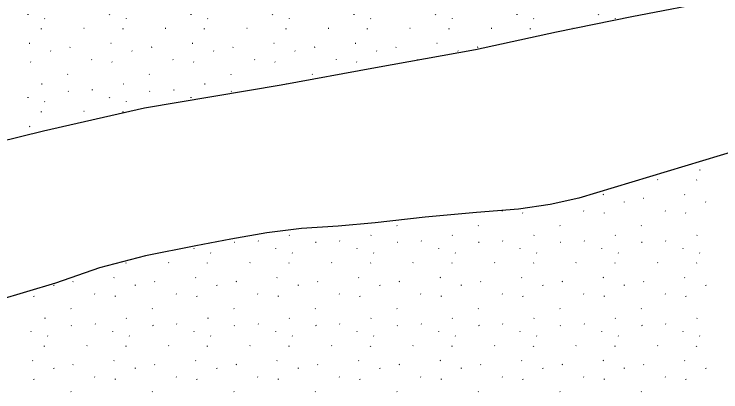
# Model space of a CAD drawing. Extents: x 419396 to 421519, y 4453567 to 4456767.
# Drawn here: x 420407.5 to 420479.8, y 4454871.2 to 4454909.8 of the extents above; entities that cross this region are included whole.
import ezdxf

# ---------------------------------------------------------------- set-up
doc = ezdxf.new("R2010")
doc.units = 0
doc.layers.add('ADAKENARI1000', color=7, linetype='Continuous')
doc.layers.add('Level 41', color=7, linetype='Continuous')

msp = doc.modelspace()

# ---------------------------------------------------------------- linework, layer by layer
at = {"layer": 'ADAKENARI1000'}
for p, q in [((420479.579, 4454911.306), (420470.679, 4454909.576)), ((420470.679, 4454909.576), (420462.982, 4454907.986)), ((420462.982, 4454907.986), (420454.677, 4454906.21)), ((420454.677, 4454906.21), (420444.483, 4454904.372)), ((420444.483, 4454904.372), (420434.819, 4454902.573)), ((420434.819, 4454902.573), (420420.853, 4454900.242)), ((420420.853, 4454900.242), (420410.535, 4454897.866)), ((420410.535, 4454897.866), (420396.898, 4454894.551)), ((420482.339, 4454896.198), (420465.259, 4454891.017)), ((420465.259, 4454891.017), (420462.336, 4454890.394)), ((420462.336, 4454890.394), (420459.08, 4454889.911)), ((420454.781, 4454889.565), (420449.562, 4454889.09)), ((420459.08, 4454889.911), (420454.781, 4454889.565)), ((420449.562, 4454889.09), (420444.447, 4454888.528)), ((420440.666, 4454888.181), (420436.917, 4454887.915)), ((420444.447, 4454888.528), (420440.666, 4454888.181)), ((420433.349, 4454887.476), (420429.69, 4454886.851)), ((420436.917, 4454887.915), (420433.349, 4454887.476)), ((420429.69, 4454886.851), (420426.109, 4454886.153)), ((420426.109, 4454886.153), (420420.944, 4454885.144)), ((420420.944, 4454885.144), (420416.245, 4454883.919)), ((420416.245, 4454883.919), (420411.773, 4454882.341)), ((420411.773, 4454882.341), (420397.414, 4454878.107))]:
    msp.add_line(p, q, dxfattribs=at)
at = {"layer": 'Level 41'}
for p, q in [((420408.958, 4454909.787), (420408.965, 4454909.838)), ((420417.29, 4454909.787), (420417.298, 4454909.838)), ((420425.622, 4454909.787), (420425.63, 4454909.838)), ((420433.955, 4454909.787), (420433.962, 4454909.838)), ((420442.287, 4454909.787), (420442.294, 4454909.838)), ((420450.619, 4454909.787), (420450.626, 4454909.838)), ((420458.951, 4454909.787), (420458.959, 4454909.838)), ((420467.283, 4454909.787), (420467.291, 4454909.838)), ((420410.631, 4454909.401), (420410.659, 4454909.357)), ((420418.964, 4454909.401), (420418.992, 4454909.357)), ((420427.296, 4454909.401), (420427.324, 4454909.357)), ((420435.628, 4454909.401), (420435.656, 4454909.357)), ((420443.96, 4454909.401), (420443.988, 4454909.357)), ((420452.292, 4454909.401), (420452.32, 4454909.357)), ((420460.625, 4454909.401), (420460.653, 4454909.357)), ((420468.957, 4454909.401), (420468.985, 4454909.357)), ((420410.325, 4454908.313), (420410.332, 4454908.364)), ((420414.692, 4454908.387), (420414.645, 4454908.364)), ((420418.657, 4454908.313), (420418.664, 4454908.364)), ((420423.024, 4454908.387), (420422.977, 4454908.364)), ((420426.989, 4454908.313), (420426.997, 4454908.364)), ((420431.356, 4454908.387), (420431.309, 4454908.364)), ((420435.321, 4454908.313), (420435.329, 4454908.364)), ((420439.688, 4454908.387), (420439.641, 4454908.364)), ((420443.653, 4454908.313), (420443.661, 4454908.364)), ((420448.02, 4454908.387), (420447.974, 4454908.364)), ((420451.986, 4454908.313), (420451.993, 4454908.364)), ((420456.353, 4454908.387), (420456.306, 4454908.364)), ((420460.318, 4454908.313), (420460.325, 4454908.364)), ((420464.685, 4454908.387), (420464.638, 4454908.364)), ((420409.123, 4454906.853), (420409.076, 4454906.83)), ((420413.264, 4454906.458), (420413.217, 4454906.435)), ((420417.455, 4454906.853), (420417.408, 4454906.83)), ((420421.596, 4454906.458), (420421.55, 4454906.435)), ((420425.787, 4454906.853), (420425.741, 4454906.83)), ((420429.929, 4454906.458), (420429.882, 4454906.435)), ((420434.12, 4454906.853), (420434.073, 4454906.83)), ((420438.261, 4454906.458), (420438.214, 4454906.435)), ((420442.452, 4454906.853), (420442.405, 4454906.83)), ((420446.593, 4454906.458), (420446.546, 4454906.435)), ((420450.784, 4454906.853), (420450.737, 4454906.83)), ((420454.925, 4454906.458), (420454.878, 4454906.435)), ((420411.239, 4454906.105), (420411.267, 4454906.062)), ((420419.571, 4454906.105), (420419.599, 4454906.062)), ((420427.903, 4454906.105), (420427.931, 4454906.062)), ((420436.235, 4454906.105), (420436.263, 4454906.062)), ((420444.567, 4454906.105), (420444.596, 4454906.062)), ((420452.9, 4454906.105), (420452.928, 4454906.062)), ((420409.193, 4454904.982), (420409.221, 4454904.938)), ((420415.436, 4454905.202), (420415.464, 4454905.158)), ((420417.525, 4454904.982), (420417.553, 4454904.938)), ((420423.768, 4454905.202), (420423.796, 4454905.158)), ((420425.857, 4454904.982), (420425.886, 4454904.938)), ((420432.101, 4454905.202), (420432.129, 4454905.158)), ((420434.19, 4454904.982), (420434.218, 4454904.938)), ((420440.433, 4454905.202), (420440.461, 4454905.158)), ((420442.522, 4454904.982), (420442.55, 4454904.938)), ((420448.765, 4454905.202), (420448.793, 4454905.158)), ((420413, 4454903.706), (420413.028, 4454903.662)), ((420421.332, 4454903.706), (420421.36, 4454903.662)), ((420429.665, 4454903.706), (420429.693, 4454903.662)), ((420437.997, 4454903.706), (420438.025, 4454903.662)), ((420410.379, 4454902.693), (420410.332, 4454902.67)), ((420418.711, 4454902.693), (420418.664, 4454902.67)), ((420427.043, 4454902.693), (420426.997, 4454902.67)), ((420435.376, 4454902.693), (420435.329, 4454902.67)), ((420413.082, 4454901.964), (420413.035, 4454901.941)), ((420415.491, 4454902.127), (420415.519, 4454902.083)), ((420421.414, 4454901.964), (420421.367, 4454901.941)), ((420423.823, 4454902.127), (420423.851, 4454902.083)), ((420429.746, 4454901.964), (420429.7, 4454901.941)), ((420408.958, 4454901.298), (420408.965, 4454901.349)), ((420417.29, 4454901.298), (420417.298, 4454901.349)), ((420425.622, 4454901.298), (420425.63, 4454901.349)), ((420410.631, 4454900.912), (420410.659, 4454900.868)), ((420418.964, 4454900.912), (420418.992, 4454900.868)), ((420410.325, 4454899.824), (420410.332, 4454899.876)), ((420414.692, 4454899.899), (420414.645, 4454899.876)), ((420418.657, 4454899.824), (420418.664, 4454899.876)), ((420409.123, 4454898.364), (420409.076, 4454898.342)), ((420477.604, 4454893.947), (420477.632, 4454893.904)), ((420473.332, 4454892.934), (420473.285, 4454892.911)), ((420477.297, 4454892.86), (420477.305, 4454892.911)), ((420467.763, 4454891.4), (420467.716, 4454891.377)), ((420476.095, 4454891.4), (420476.049, 4454891.377)), ((420469.879, 4454890.652), (420469.907, 4454890.608)), ((420471.904, 4454891.005), (420471.858, 4454890.982)), ((420478.211, 4454890.652), (420478.239, 4454890.608)), ((420457.412, 4454889.749), (420457.44, 4454889.705)), ((420465.744, 4454889.749), (420465.772, 4454889.705)), ((420474.076, 4454889.749), (420474.104, 4454889.705)), ((420459.501, 4454889.528), (420459.529, 4454889.484)), ((420467.833, 4454889.528), (420467.861, 4454889.484)), ((420476.165, 4454889.528), (420476.194, 4454889.484)), ((420446.644, 4454888.253), (420446.672, 4454888.209)), ((420454.976, 4454888.253), (420455.004, 4454888.209)), ((420463.308, 4454888.253), (420463.336, 4454888.209)), ((420471.64, 4454888.253), (420471.668, 4454888.209)), ((420432.47, 4454886.673), (420432.498, 4454886.63)), ((420435.69, 4454887.239), (420435.644, 4454887.216)), ((420440.802, 4454886.673), (420440.83, 4454886.63)), ((420444.023, 4454887.239), (420443.976, 4454887.216)), ((420449.134, 4454886.673), (420449.162, 4454886.63)), ((420452.355, 4454887.239), (420452.308, 4454887.216)), ((420457.466, 4454886.673), (420457.494, 4454886.63)), ((420460.687, 4454887.239), (420460.64, 4454887.216)), ((420465.799, 4454886.673), (420465.827, 4454886.63)), ((420469.019, 4454887.239), (420468.972, 4454887.216)), ((420474.131, 4454886.673), (420474.159, 4454886.63)), ((420477.351, 4454887.239), (420477.305, 4454887.216)), ((420430.061, 4454886.51), (420430.014, 4454886.487)), ((420438.393, 4454886.51), (420438.347, 4454886.487)), ((420446.726, 4454886.51), (420446.679, 4454886.487)), ((420455.058, 4454886.51), (420455.011, 4454886.487)), ((420463.39, 4454886.51), (420463.343, 4454886.487)), ((420471.722, 4454886.51), (420471.675, 4454886.487)), ((420425.937, 4454885.844), (420425.945, 4454885.896)), ((420427.611, 4454885.459), (420427.639, 4454885.415)), ((420434.269, 4454885.844), (420434.277, 4454885.896)), ((420435.943, 4454885.459), (420435.971, 4454885.415)), ((420442.602, 4454885.844), (420442.609, 4454885.896)), ((420444.275, 4454885.459), (420444.303, 4454885.415)), ((420450.934, 4454885.844), (420450.941, 4454885.896)), ((420452.607, 4454885.459), (420452.635, 4454885.415)), ((420459.266, 4454885.844), (420459.273, 4454885.896)), ((420460.939, 4454885.459), (420460.967, 4454885.415)), ((420467.598, 4454885.844), (420467.606, 4454885.896)), ((420469.272, 4454885.459), (420469.3, 4454885.415)), ((420475.93, 4454885.844), (420475.938, 4454885.896)), ((420477.604, 4454885.459), (420477.632, 4454885.415)), ((420418.972, 4454884.371), (420418.979, 4454884.422)), ((420423.339, 4454884.445), (420423.292, 4454884.422)), ((420427.304, 4454884.371), (420427.311, 4454884.422)), ((420431.671, 4454884.445), (420431.624, 4454884.422)), ((420435.636, 4454884.371), (420435.644, 4454884.422)), ((420440.003, 4454884.445), (420439.956, 4454884.422)), ((420443.968, 4454884.371), (420443.976, 4454884.422)), ((420448.335, 4454884.445), (420448.288, 4454884.422)), ((420452.3, 4454884.371), (420452.308, 4454884.422)), ((420456.667, 4454884.445), (420456.621, 4454884.422)), ((420460.633, 4454884.371), (420460.64, 4454884.422)), ((420465, 4454884.445), (420464.953, 4454884.422)), ((420468.965, 4454884.371), (420468.972, 4454884.422)), ((420473.332, 4454884.445), (420473.285, 4454884.422)), ((420477.297, 4454884.371), (420477.305, 4454884.422)), ((420413.579, 4454882.516), (420413.532, 4454882.493)), ((420417.77, 4454882.911), (420417.723, 4454882.888)), ((420421.911, 4454882.516), (420421.864, 4454882.493)), ((420426.102, 4454882.911), (420426.055, 4454882.888)), ((420430.243, 4454882.516), (420430.197, 4454882.493)), ((420434.434, 4454882.911), (420434.388, 4454882.888)), ((420438.576, 4454882.516), (420438.529, 4454882.493)), ((420442.767, 4454882.911), (420442.72, 4454882.888)), ((420446.908, 4454882.516), (420446.861, 4454882.493)), ((420451.099, 4454882.911), (420451.052, 4454882.888)), ((420455.24, 4454882.516), (420455.193, 4454882.493)), ((420459.431, 4454882.911), (420459.384, 4454882.888)), ((420463.572, 4454882.516), (420463.525, 4454882.493)), ((420467.763, 4454882.911), (420467.716, 4454882.888)), ((420471.904, 4454882.516), (420471.858, 4454882.493)), ((420476.095, 4454882.911), (420476.049, 4454882.888)), ((420411.553, 4454882.163), (420411.582, 4454882.119)), ((420419.886, 4454882.163), (420419.914, 4454882.119)), ((420428.218, 4454882.163), (420428.246, 4454882.119)), ((420436.55, 4454882.163), (420436.578, 4454882.119)), ((420444.882, 4454882.163), (420444.91, 4454882.119)), ((420453.214, 4454882.163), (420453.243, 4454882.119)), ((420461.547, 4454882.163), (420461.575, 4454882.119)), ((420469.879, 4454882.163), (420469.907, 4454882.119)), ((420478.211, 4454882.163), (420478.239, 4454882.119)), ((420409.508, 4454881.039), (420409.536, 4454880.996)), ((420415.751, 4454881.26), (420415.779, 4454881.216)), ((420417.84, 4454881.039), (420417.868, 4454880.996)), ((420424.083, 4454881.26), (420424.111, 4454881.216)), ((420426.172, 4454881.039), (420426.2, 4454880.996)), ((420432.415, 4454881.26), (420432.443, 4454881.216)), ((420434.504, 4454881.039), (420434.533, 4454880.996)), ((420440.748, 4454881.26), (420440.776, 4454881.216)), ((420442.837, 4454881.039), (420442.865, 4454880.996)), ((420449.08, 4454881.26), (420449.108, 4454881.216)), ((420451.169, 4454881.039), (420451.197, 4454880.996)), ((420457.412, 4454881.26), (420457.44, 4454881.216)), ((420459.501, 4454881.039), (420459.529, 4454880.996)), ((420465.744, 4454881.26), (420465.772, 4454881.216)), ((420467.833, 4454881.039), (420467.861, 4454880.996)), ((420474.076, 4454881.26), (420474.104, 4454881.216)), ((420476.165, 4454881.039), (420476.194, 4454880.996)), ((420413.315, 4454879.764), (420413.343, 4454879.72)), ((420421.647, 4454879.764), (420421.675, 4454879.72)), ((420429.979, 4454879.764), (420430.007, 4454879.72)), ((420438.312, 4454879.764), (420438.34, 4454879.72)), ((420446.644, 4454879.764), (420446.672, 4454879.72)), ((420454.976, 4454879.764), (420455.004, 4454879.72)), ((420463.308, 4454879.764), (420463.336, 4454879.72)), ((420471.64, 4454879.764), (420471.668, 4454879.72)), ((420410.694, 4454878.75), (420410.647, 4454878.727)), ((420419.026, 4454878.75), (420418.979, 4454878.727)), ((420427.358, 4454878.75), (420427.311, 4454878.727)), ((420435.69, 4454878.75), (420435.644, 4454878.727)), ((420444.023, 4454878.75), (420443.976, 4454878.727)), ((420452.355, 4454878.75), (420452.308, 4454878.727)), ((420460.687, 4454878.75), (420460.64, 4454878.727)), ((420469.019, 4454878.75), (420468.972, 4454878.727)), ((420477.351, 4454878.75), (420477.305, 4454878.727)), ((420413.397, 4454878.021), (420413.35, 4454877.998)), ((420415.805, 4454878.185), (420415.833, 4454878.141)), ((420421.729, 4454878.021), (420421.682, 4454877.998)), ((420424.138, 4454878.185), (420424.166, 4454878.141)), ((420430.061, 4454878.021), (420430.014, 4454877.998)), ((420432.47, 4454878.185), (420432.498, 4454878.141)), ((420438.393, 4454878.021), (420438.347, 4454877.998)), ((420440.802, 4454878.185), (420440.83, 4454878.141)), ((420446.726, 4454878.021), (420446.679, 4454877.998)), ((420449.134, 4454878.185), (420449.162, 4454878.141)), ((420455.058, 4454878.021), (420455.011, 4454877.998)), ((420457.466, 4454878.185), (420457.494, 4454878.141)), ((420463.39, 4454878.021), (420463.343, 4454877.998)), ((420465.799, 4454878.185), (420465.827, 4454878.141)), ((420471.722, 4454878.021), (420471.675, 4454877.998)), ((420474.131, 4454878.185), (420474.159, 4454878.141)), ((420409.273, 4454877.356), (420409.28, 4454877.407)), ((420417.605, 4454877.356), (420417.612, 4454877.407)), ((420425.937, 4454877.356), (420425.945, 4454877.407)), ((420434.269, 4454877.356), (420434.277, 4454877.407)), ((420442.602, 4454877.356), (420442.609, 4454877.407)), ((420450.934, 4454877.356), (420450.941, 4454877.407)), ((420459.266, 4454877.356), (420459.273, 4454877.407)), ((420467.598, 4454877.356), (420467.606, 4454877.407)), ((420475.93, 4454877.356), (420475.938, 4454877.407)), ((420410.946, 4454876.97), (420410.974, 4454876.926)), ((420419.278, 4454876.97), (420419.306, 4454876.926)), ((420427.611, 4454876.97), (420427.639, 4454876.926)), ((420435.943, 4454876.97), (420435.971, 4454876.926)), ((420444.275, 4454876.97), (420444.303, 4454876.926)), ((420452.607, 4454876.97), (420452.635, 4454876.926)), ((420460.939, 4454876.97), (420460.967, 4454876.926)), ((420469.272, 4454876.97), (420469.3, 4454876.926)), ((420477.604, 4454876.97), (420477.632, 4454876.926)), ((420410.639, 4454875.882), (420410.647, 4454875.933)), ((420415.006, 4454875.956), (420414.96, 4454875.933)), ((420418.972, 4454875.882), (420418.979, 4454875.933)), ((420423.339, 4454875.956), (420423.292, 4454875.933)), ((420427.304, 4454875.882), (420427.311, 4454875.933)), ((420431.671, 4454875.956), (420431.624, 4454875.933)), ((420435.636, 4454875.882), (420435.644, 4454875.933)), ((420440.003, 4454875.956), (420439.956, 4454875.933)), ((420443.968, 4454875.882), (420443.976, 4454875.933)), ((420448.335, 4454875.956), (420448.288, 4454875.933)), ((420452.3, 4454875.882), (420452.308, 4454875.933)), ((420456.667, 4454875.956), (420456.621, 4454875.933)), ((420460.633, 4454875.882), (420460.64, 4454875.933)), ((420465, 4454875.956), (420464.953, 4454875.933)), ((420468.965, 4454875.882), (420468.972, 4454875.933)), ((420473.332, 4454875.956), (420473.285, 4454875.933)), ((420477.297, 4454875.882), (420477.305, 4454875.933)), ((420409.438, 4454874.422), (420409.391, 4454874.399)), ((420417.77, 4454874.422), (420417.723, 4454874.399)), ((420426.102, 4454874.422), (420426.055, 4454874.399)), ((420434.434, 4454874.422), (420434.388, 4454874.399)), ((420442.767, 4454874.422), (420442.72, 4454874.399)), ((420451.099, 4454874.422), (420451.052, 4454874.399)), ((420459.431, 4454874.422), (420459.384, 4454874.399)), ((420467.763, 4454874.422), (420467.716, 4454874.399)), ((420476.095, 4454874.422), (420476.049, 4454874.399)), ((420411.553, 4454873.674), (420411.582, 4454873.631)), ((420413.579, 4454874.027), (420413.532, 4454874.004)), ((420419.886, 4454873.674), (420419.914, 4454873.631)), ((420421.911, 4454874.027), (420421.864, 4454874.004)), ((420428.218, 4454873.674), (420428.246, 4454873.631)), ((420430.243, 4454874.027), (420430.197, 4454874.004)), ((420436.55, 4454873.674), (420436.578, 4454873.631)), ((420438.576, 4454874.027), (420438.529, 4454874.004)), ((420444.882, 4454873.674), (420444.91, 4454873.631)), ((420446.908, 4454874.027), (420446.861, 4454874.004)), ((420453.214, 4454873.674), (420453.243, 4454873.631)), ((420455.24, 4454874.027), (420455.193, 4454874.004)), ((420461.547, 4454873.674), (420461.575, 4454873.631)), ((420463.572, 4454874.027), (420463.525, 4454874.004)), ((420469.879, 4454873.674), (420469.907, 4454873.631)), ((420471.904, 4454874.027), (420471.858, 4454874.004)), ((420478.211, 4454873.674), (420478.239, 4454873.631)), ((420409.508, 4454872.551), (420409.536, 4454872.507)), ((420415.751, 4454872.771), (420415.779, 4454872.727)), ((420417.84, 4454872.551), (420417.868, 4454872.507)), ((420424.083, 4454872.771), (420424.111, 4454872.727)), ((420426.172, 4454872.551), (420426.2, 4454872.507)), ((420432.415, 4454872.771), (420432.443, 4454872.727)), ((420434.504, 4454872.551), (420434.533, 4454872.507)), ((420440.748, 4454872.771), (420440.776, 4454872.727)), ((420442.837, 4454872.551), (420442.865, 4454872.507)), ((420449.08, 4454872.771), (420449.108, 4454872.727)), ((420451.169, 4454872.551), (420451.197, 4454872.507)), ((420457.412, 4454872.771), (420457.44, 4454872.727)), ((420459.501, 4454872.551), (420459.529, 4454872.507)), ((420465.744, 4454872.771), (420465.772, 4454872.727)), ((420467.833, 4454872.551), (420467.861, 4454872.507)), ((420474.076, 4454872.771), (420474.104, 4454872.727)), ((420476.165, 4454872.551), (420476.194, 4454872.507)), ((420413.315, 4454871.275), (420413.343, 4454871.231)), ((420421.647, 4454871.275), (420421.675, 4454871.231)), ((420429.979, 4454871.275), (420430.007, 4454871.231)), ((420438.312, 4454871.275), (420438.34, 4454871.231)), ((420446.644, 4454871.275), (420446.672, 4454871.231)), ((420454.976, 4454871.275), (420455.004, 4454871.231)), ((420463.308, 4454871.275), (420463.336, 4454871.231)), ((420471.64, 4454871.275), (420471.668, 4454871.231))]:
    msp.add_line(p, q, dxfattribs=at)

doc.saveas('drawing.dxf')
